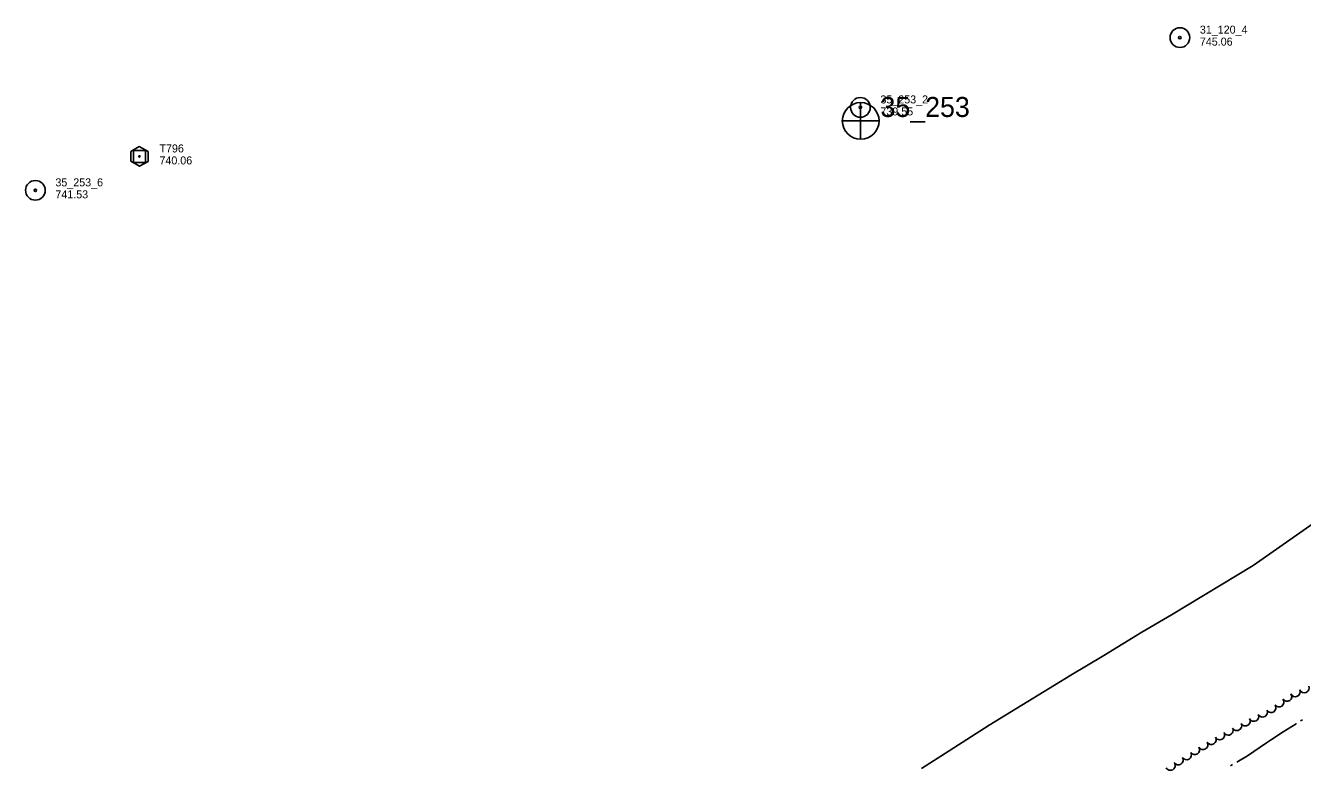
# Model space of a CAD drawing. Extents: x 589250 to 1188077, y 162953 to 363065.
# Drawn here: x 592637 to 593594, y 166111 to 166667 of the extents above; entities that cross this region are included whole.
import ezdxf

# ---------------------------------------------------------------- set-up
doc = ezdxf.new("R2010")
doc.units = 0
for name, color, linetype in [('E_LAND_TreeLine_P', 7, 'Continuous'), ('E_MAP_Control', 7, 'Continuous'), ('E_MAP_Limits', 7, 'Continuous'), ('E_MAP_PassPoints', 7, 'Continuous'), ('E_MAP_PhotoCenter', 7, 'Continuous'), ('E_WTR_FlowLine', 7, 'Continuous')]:
    doc.layers.add(name, color=color, linetype=linetype)

msp = doc.modelspace()

# ---------------------------------------------------------------- linework, layer by layer
at = {"layer": 'E_LAND_TreeLine_P'}
for centre, radius, start, end in [((593595.67, 166170.02), 3.63, 203.83878, 23.83878), ((593582.68, 166163.62), 3.63, 215.49897, 35.49897), ((593589.03, 166167.08), 3.63, 203.83878, 23.83878), ((593564.44, 166151.81), 3.63, 206.05147, 26.05147), ((593570.85, 166155.19), 3.63, 215.49897, 35.49897), ((593576.77, 166159.41), 3.63, 215.49897, 35.49897), ((593545.14, 166141.69), 3.63, 208.70814, 28.70814), ((593551.52, 166145.18), 3.63, 208.70814, 28.70814), ((593557.91, 166148.62), 3.63, 206.05147, 26.05147), ((593532.37, 166134.78), 3.63, 208.31426, 28.31426), ((593538.76, 166138.22), 3.63, 208.31426, 28.31426), ((593513.66, 166123.62), 3.63, 211.58396, 31.58396), ((593519.84, 166127.42), 3.63, 211.58396, 31.58396), ((593526.03, 166131.23), 3.63, 211.58396, 31.58396), ((593501.3, 166115.98), 3.63, 211.73435, 31.73435), ((593507.47, 166119.8), 3.63, 211.73435, 31.73435), ((593495.31, 166111.89), 3.66, 208.57618, 28.57618)]:
    msp.add_arc(centre, radius, start, end, dxfattribs=at)
at = {"layer": 'E_MAP_Control'}
for p, q in [((592718.04, 166564.28), (592718.04, 166573.28)), ((592718.04, 166573.28), (592727.04, 166573.28)), ((592727.04, 166564.28), (592718.04, 166564.28)), ((592727.04, 166573.28), (592727.04, 166564.28))]:
    msp.add_line(p, q, dxfattribs=at)
msp.add_lwpolyline([(592716.13, 166572.55), (592716.13, 166565.16), (592722.59, 166561.43), (592728.98, 166565.09), (592728.98, 166572.42), (592722.46, 166576.15)], close=True, dxfattribs=at)
msp.add_circle((592722.54, 166568.78), 0.546, dxfattribs=at)
at = {"layer": 'E_MAP_Limits'}
for p, q in [((593557.36, 166261.94), (593614.74, 166302.15)), ((593496.18, 166224.91), (593557.36, 166261.94)), ((593496.18, 166224.91), (593473.89, 166211.89)), ((593473.89, 166211.89), (593445.46, 166194.48)), ((593445.46, 166194.48), (593420.75, 166179.62)), ((593420.75, 166179.62), (593359.51, 166142.08)), ((593359.51, 166142.08), (593329.4, 166122.98)), ((593329.4, 166122.98), (593308.88, 166109.57))]:
    msp.add_line(p, q, dxfattribs=at)
at = {"layer": 'E_MAP_PassPoints'}
for centre, radius in [((593502.43, 166657.92), 7.38), ((593502.43, 166657.92), 7.38), ((593502.43, 166657.92), 7.38), ((593502.43, 166657.92), 0.945), ((593502.43, 166657.92), 0.945), ((593502.43, 166657.92), 0.945), ((593262.97, 166605.57), 7.38), ((593262.97, 166605.57), 0.945), ((592644.55, 166543.35), 7.38), ((592644.55, 166543.35), 0.945)]:
    msp.add_circle(centre, radius, dxfattribs=at)
at = {"layer": 'E_MAP_PhotoCenter'}
for p, q in [((593263.13, 166609.2), (593263.07, 166581.79)), ((593249.44, 166595.4), (593276.9, 166595.38))]:
    msp.add_line(p, q, dxfattribs=at)
msp.add_circle((593263.18, 166595.4), 13.78, dxfattribs=at)
at = {"layer": 'E_WTR_FlowLine'}
for p, q in [((593579.82, 166137.13), (593589.55, 166143.23)), ((593589.55, 166143.23), (593589.66, 166143.3)), ((593592.76, 166145.24), (593594.31, 166146.21)), ((593570.36, 166130.96), (593579.82, 166137.13)), ((593553.24, 166118.99), (593562.62, 166125.56)), ((593562.62, 166125.56), (593567.38, 166128.88)), ((593567.38, 166128.88), (593570.36, 166130.96)), ((593545.14, 166114.46), (593553.24, 166118.99)), ((593540.44, 166111.63), (593541.99, 166112.59))]:
    msp.add_line(p, q, dxfattribs=at)

# ---------------------------------------------------------------- texts
at = {"layer": 'E_MAP_Control'}
for s, p in [('T796', (592737.55, 166571.79)), ('740.06', (592737.55, 166562.79))]:
    msp.add_text(s, height=6, dxfattribs=at).set_placement(p)
at = {"layer": 'E_MAP_PassPoints'}
for s, p in [('31_120_4', (593517.43, 166660.91)), ('31_120_4', (593517.43, 166660.91)), ('31_120_4', (593517.43, 166660.91)), ('745.06', (593517.43, 166651.91)), ('745.06', (593517.43, 166651.91)), ('745.06', (593517.43, 166651.91)), ('35_253_2', (593277.97, 166608.55)), ('739.55', (593277.97, 166599.55)), ('35_253_6', (592659.55, 166546.33)), ('741.53', (592659.55, 166537.33))]:
    msp.add_text(s, height=6, dxfattribs=at).set_placement(p)
at = {"layer": 'E_MAP_PhotoCenter'}
msp.add_text('35_253', height=15, dxfattribs=at).set_placement((593278.04, 166598.38))

doc.saveas('drawing.dxf')
